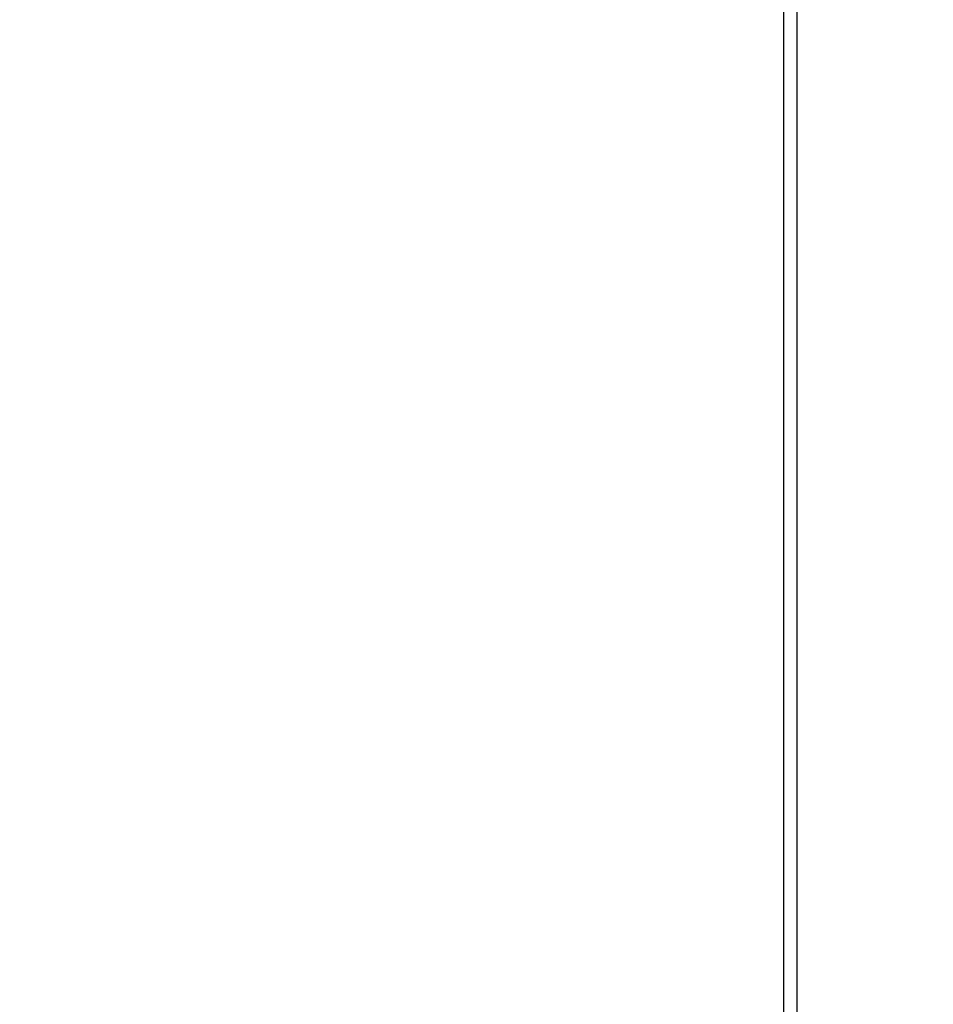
# Model space of a CAD drawing. Header units: inches. Extents: x 0 to 20790, y -12 to 14700.
# Tile 366 of 441: x 13929 to 14066, y 10315 to 10464. Entities that reach past the tile are written whole.
import ezdxf

# ---------------------------------------------------------------- set-up
doc = ezdxf.new("R2010")
doc.units = ezdxf.units.IN
doc.layers.add('1', color=7, linetype='Continuous', true_color=0xffffff)
doc.layers.add('254', color=7, linetype='Continuous', true_color=0xffffff)
doc.styles.add('latin_extended', font='simplex.shx')
doc.dimstyles.get("Standard").update_dxf_attribs({"dimtxt": 0.18, "dimasz": 0.18, "dimexe": 0.18, "dimexo": 0.0625, "dimgap": 0.09, "dimtad": 0, "dimtih": 1, "dimtoh": 1, "dimdec": 4, "dimzin": 0, "dimdsep": 46, "dimtxsty": 'Standard', "dimcen": 0.09, "dimadec": 0, "dimazin": 0, "dimtfac": 1, "dimtdec": 4, "dimtofl": 0, "dimtmove": 0, "dimatfit": 3, "dimfxl": 1, "dimtolj": 1, "dimtzin": 0, "dimarcsym": 0})

# ---------------------------------------------------------------- blocks, each defined once
blk = doc.blocks.new('_U6')
at = {"layer": '254', "color": 3, "linetype": 'Continuous', "lineweight": 13, "transparency": 16777216}
for p, q in [((14453.84, 10348.96), (14453.84, 8475.94)), ((14203.84, 10258.94), (14203.84, 8475.94)), ((14203.84, 8510.94), (12901.42, 8510.94)), ((14081.34, 8510.94), (13958.84, 8510.94)), ((14453.84, 8510.94), (14203.84, 8510.94)), ((14576.34, 8510.94), (14698.84, 8510.94))]:
    blk.add_line(p, q, dxfattribs=at)
at = {"layer": '254', "color": 3, "transparency": 16777216}
for points in [[(14081.34, 8490.52), (14081.34, 8531.36), (14203.84, 8510.94)], [(14576.34, 8531.36), (14576.34, 8490.52), (14453.84, 8510.94)]]:
    blk.add_solid(points, dxfattribs=at)
at = {"layer": 'Defpoints', "color": 0, "transparency": 16777216}
for p in [(14453.84, 10383.96), (14203.84, 10293.94), (14203.84, 8510.94)]:
    blk.add_point(p, dxfattribs=at)
at = {"layer": '254', "color": 2, "lineweight": 13, "transparency": 16777216, "insert": (12962.67, 8694.69), "char_height": 122.5, "attachment_point": 1, "style": 'latin_extended'}
blk.add_mtext('\\A1;250', dxfattribs=at)
blk = doc.blocks.new('_U8')
at = {"layer": '254', "color": 3, "linetype": 'Continuous', "lineweight": 13, "transparency": 16777216}
for p, q in [((13940.84, 12760.44), (13940.84, 13273.44)), ((14453.84, 10418.96), (14453.84, 13273.44)), ((14331.34, 13238.44), (14063.34, 13238.44))]:
    blk.add_line(p, q, dxfattribs=at)
at = {"layer": '254', "color": 3, "transparency": 16777216}
for points in [[(14063.34, 13258.86), (14063.34, 13218.02), (13940.84, 13238.44)], [(14331.34, 13218.02), (14331.34, 13258.86), (14453.84, 13238.44)]]:
    blk.add_solid(points, dxfattribs=at)
at = {"layer": 'Defpoints', "color": 0, "transparency": 16777216}
for p in [(13940.84, 13238.44), (13940.84, 12725.44), (14453.84, 10383.96)]:
    blk.add_point(p, dxfattribs=at)
at = {"layer": '254', "color": 2, "lineweight": 13, "transparency": 16777216, "insert": (14074.35, 13422.19), "char_height": 122.5, "attachment_point": 1, "style": 'latin_extended'}
blk.add_mtext('\\A1;513', dxfattribs=at)

msp = doc.modelspace()

# ---------------------------------------------------------------- linework, layer by layer
at = {"layer": '1', "color": 2, "linetype": 'Continuous', "lineweight": 25}
for p, q in [((14045.838, 10908.942), (14045.838, 9678.942)), ((14043.838, 10906.942), (14043.838, 9680.942))]:
    msp.add_line(p, q, dxfattribs=at)

# ---------------------------------------------------------------- dimensions: what is measured, and where the dimension line sits
at = {"layer": '254', "color": 2, "linetype": 'Continuous', "lineweight": 13}
for base, p2, picture, middle in [((13940.838, 13238.442), (13940.838, 12725.442), '_U8', (14220.18, 13238.442)), ((14203.838, 8510.942), (14203.838, 10293.942), '_U6', (13120.17, 8510.942))]:
    dim = msp.add_linear_dim(base=base, p1=(14453.838, 10383.957), p2=p2, dimstyle='Standard', override={"dimscale": 35, "dimtxt": 3.5, "dimasz": 3.5, "dimexe": 1, "dimexo": 1, "dimgap": 1.75, "dimtad": 1, "dimtih": 1, "dimtoh": 0, "dimdec": 2, "dimlfac": 1, "dimzin": 8, "dimdsep": 46, "dimlunit": 2, "dimtxsty": 'latin_extended', "dimsah": 1, "dimse1": 0, "dimse2": 0, "dimsd1": 0, "dimsd2": 0, "dimclrd": 3, "dimclre": 3, "dimclrt": 2, "dimtol": 0, "dimtm": -0.1, "dimtfac": 0.714286, "dimtdec": 3, "dimtofl": 1, "dimtmove": 0, "dimtzin": 8, "dimlwd": 13, "dimlwe": 13}, dxfattribs=at)
    dim.commit()
    dim.dimension.update_dxf_attribs({"geometry": picture, "text_midpoint": middle, "dimtype": 160})

doc.saveas('drawing.dxf')
